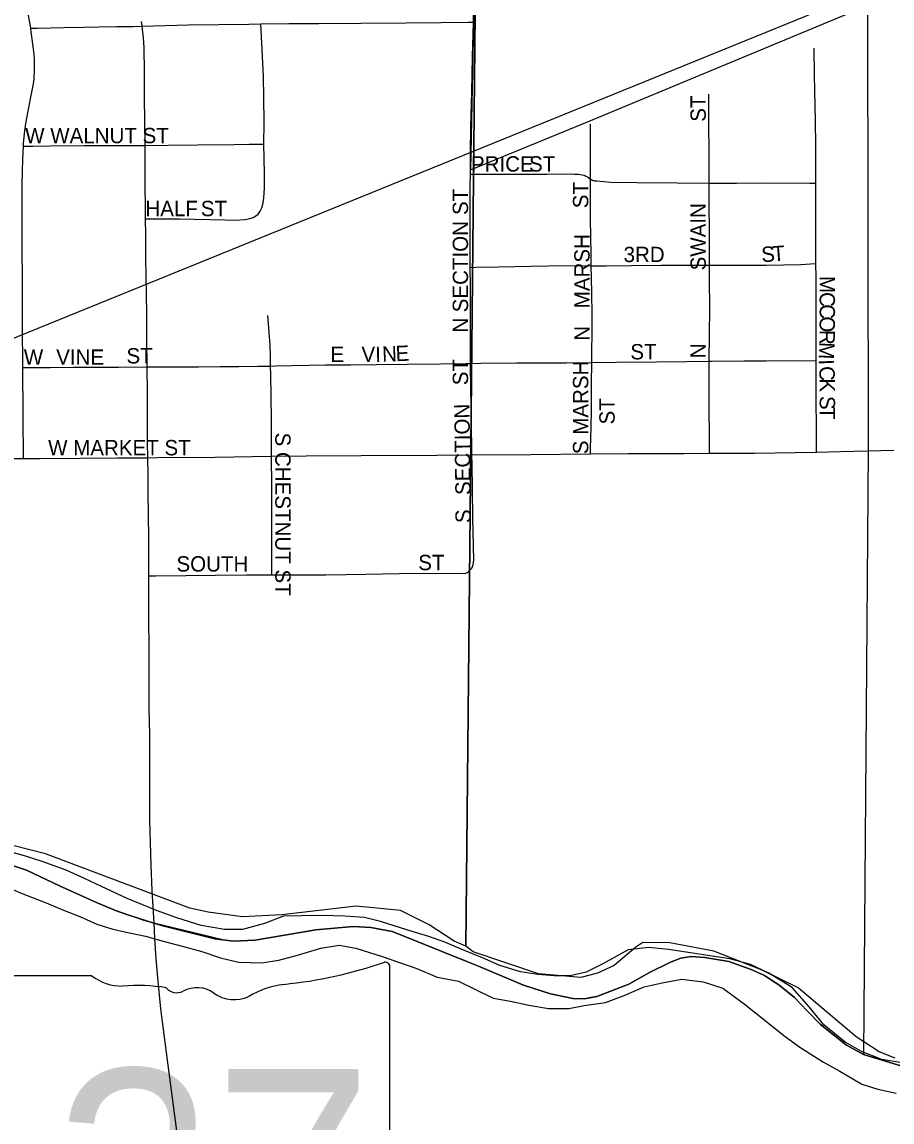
# Model space of a CAD drawing. Extents: x 1584893 to 1934202, y 663575 to 1091909.
# Drawn here: x 1722418 to 1725252, y 937319 to 940901 of the extents above; entities that cross this region are included whole.
import ezdxf

# ---------------------------------------------------------------- set-up
doc = ezdxf.new("R2010")
doc.units = 0
for name, color, linetype in [('GM_X_City_Street', 7, 'Continuous'), ('GM_X_City_Street_Text', 7, 'Continuous'), ('GM_X_Corporation', 7, 'Continuous'), ('GM_X_Major_River', 7, 'Continuous'), ('GM_X_Rail_Line', 7, 'Continuous'), ('GM_X_Section', 7, 'Continuous'), ('GM_X_State_Route', 7, 'Continuous'), ('GM_X_State_Shield', 7, 'Continuous'), ('GM_X_Township', 7, 'Continuous'), ('GM_X_Township_Road', 7, 'Continuous')]:
    doc.layers.add(name, color=color, linetype=linetype)

msp = doc.modelspace()

# ---------------------------------------------------------------- linework, layer by layer
at = {"layer": 'GM_X_City_Street'}
for points in [[(1722446.2, 940880.5), (1722432.4, 940958), (1722422.8, 941006.4), (1722420, 941022.8), (1722415.2, 941072.2), (1722413.2, 941121.7), (1722408.2, 941368.3), (1722406.3, 941492.9)], [(1723196.2, 940894.5), (1723286.8, 940895.4), (1723384.7, 940896), (1723521.1, 940897.1), (1723669.6, 940898.3), (1723782.8, 940899.3), (1723871.2, 940900), (1723888.5, 940900.2)], [(1722422.4, 940496), (1722422.8, 940504.4), (1722426.3, 940537.2), (1722430.9, 940570), (1722446, 940651.1), (1722452.5, 940683.2), (1722455.3, 940699.2), (1722457.2, 940715.2), (1722459.1, 940747.7), (1722458.7, 940780.2), (1722457.6, 940796.3), (1722453.6, 940828.3), (1722446.8, 940877.1), (1722446.2, 940880.5)], [(1722446.2, 940880.5), (1722468.2, 940881), (1722554.1, 940882.8), (1722618.4, 940884.1), (1722668.6, 940885.2), (1722726.9, 940885.9), (1722780, 940886.6), (1722808.2, 940886.9)], [(1722808.2, 940886.9), (1722960.3, 940891.5), (1723156.2, 940894.1), (1723196.2, 940894.5)], [(1723206, 940503.5), (1723206.8, 940572.5), (1723206, 940656.1), (1723204.6, 940723.1), (1723201.5, 940789.9), (1723197.2, 940874.1), (1723196.2, 940894.5)], [(1725003.1, 940375.9), (1725003.2, 940398.8), (1725003.3, 940415.2), (1725003.5, 940464.3), (1725003, 940497), (1725003, 940529.9), (1725002.8, 940546.4), (1725002.4, 940579.3), (1725000.5, 940677.9), (1724999.7, 940727.3), (1724997.7, 940815.8)], [(1724655.7, 940376.3), (1724655.7, 940415.2), (1724655.7, 940486.5), (1724655.4, 940558.3), (1724655.2, 940611), (1724654.9, 940665.9)], [(1724269.2, 940389.5), (1724269.3, 940430.3), (1724269.4, 940482.4), (1724269.6, 940538.6), (1724269.8, 940567.8)], [(1722817.5, 940498.5), (1722894.3, 940499.8), (1722989.4, 940500.8), (1723108.7, 940502), (1723157.8, 940502.6), (1723206, 940503.5)], [(1723187, 940275.4), (1723194, 940284.3), (1723199.3, 940296), (1723203.2, 940311.6), (1723205.3, 940327.6), (1723207.4, 940359.9), (1723207.9, 940408.5), (1723206, 940503.5)], [(1722420.3, 939775.7), (1722419.7, 939912.6), (1722419.2, 940017.2), (1722418.4, 940208.1), (1722418.2, 940290.3), (1722418.4, 940372.6), (1722420.4, 940455), (1722422.4, 940496)], [(1722422.4, 940496), (1722453.6, 940496.4), (1722510.3, 940497.1), (1722620, 940498.4), (1722786.9, 940498.5), (1722817.5, 940498.5)], [(1723878.1, 940101.6), (1723878.1, 940239.9), (1723878.1, 940364.9), (1723878.5, 940404.9)], [(1723878.5, 940404.9), (1723939.5, 940404.9), (1724024.4, 940404.9), (1724127.3, 940404.9), (1724193.1, 940405.9), (1724217.6, 940405.5), (1724229.1, 940405), (1724242.1, 940403.3), (1724248.3, 940401.7), (1724251.4, 940400.6), (1724254.2, 940399.3), (1724259.3, 940396.2), (1724269.2, 940389.5)], [(1724272, 940107.3), (1724271.4, 940150.4), (1724270.6, 940198.3), (1724270.1, 940264.3), (1724269.6, 940328.9), (1724269.2, 940389.5)], [(1724269.2, 940389.5), (1724272.8, 940387.5), (1724275.7, 940386.2), (1724278.4, 940385.1), (1724280.9, 940384.5), (1724283.8, 940383.9), (1724290.1, 940383.2), (1724335.6, 940379), (1724420.4, 940377.9), (1724551.7, 940376.9), (1724655.7, 940376.3)], [(1724655.7, 940376.3), (1724696.2, 940375.9), (1724745.5, 940375.6), (1724826, 940376.6), (1724984.4, 940376), (1725003.1, 940375.9)], [(1724657.3, 940109.1), (1724657.1, 940160.9), (1724656.7, 940229.7), (1724656.3, 940297.1), (1724655.7, 940376.3)], [(1725003.3, 940114.2), (1725003.2, 940118.6), (1725003.7, 940201), (1725004, 940250.4), (1725003.9, 940300), (1725003.1, 940375.9)], [(1722819.3, 940259.9), (1722865.5, 940259.9), (1722931.1, 940259.9), (1723078.9, 940256.1), (1723111.6, 940256), (1723144.3, 940257.9), (1723160.5, 940260.6), (1723170.3, 940264.6), (1723179.4, 940269.7), (1723187, 940275.4)], [(1724272, 940107.3), (1724320.6, 940107.2), (1724401.9, 940108), (1724499.5, 940108.9), (1724599.7, 940109), (1724657.3, 940109.1)], [(1724656, 939796.3), (1724657.3, 939884.5), (1724658, 939967.2), (1724657.5, 940065.8), (1724657.3, 940109.1)], [(1724657.3, 940109.1), (1724742.4, 940109.3), (1724841.9, 940109.4), (1724954.4, 940111.7), (1724986.2, 940113.3), (1725003.3, 940114.2)], [(1725004.3, 939799), (1725004.4, 939865), (1725004.5, 939920.6), (1725004.6, 939973.3), (1725004.7, 940019.8), (1725004.7, 940052.7), (1725004.1, 940069.2), (1725003.3, 940114.2)], [(1723878.1, 940101.6), (1723895.9, 940102), (1723969.4, 940103.5), (1724076.1, 940105.7), (1724190.7, 940107.7), (1724272, 940107.3)], [(1723879.2, 939788.7), (1723878.8, 939884.9), (1723878.6, 939957.9), (1723878.3, 940039.8), (1723878.1, 940101.6)], [(1724273.5, 939792), (1724274.2, 939833), (1724275.1, 939883.7), (1724274.6, 939947.6), (1724274.1, 940019.4), (1724273, 940066.3), (1724272, 940107.3)], [(1723227.6, 939780.3), (1723227.6, 939813.1), (1723226.6, 939848.4), (1723219, 939944.6)], [(1723227.6, 939780.3), (1723243.9, 939780.9), (1723406.5, 939784.2), (1723489.3, 939784.7), (1723571.6, 939785.3), (1723672.6, 939786.3), (1723781, 939787.4), (1723863.8, 939788.3), (1723879.2, 939788.7)], [(1723879.2, 939788.7), (1723912.9, 939789.8), (1724030, 939790.7), (1724125.8, 939791.5), (1724190.9, 939791.5), (1724273.5, 939792)], [(1723883.4, 939490.9), (1723881.8, 939603.6), (1723880.3, 939704.4), (1723879.2, 939788.7)], [(1724269.7, 939494.2), (1724270.1, 939512.8), (1724271.6, 939580.1), (1724272.9, 939640.5), (1724273.2, 939723.2), (1724273.5, 939792)], [(1724273.5, 939792), (1724353.5, 939792.9), (1724484.8, 939794.1), (1724583.2, 939795.3), (1724656, 939796.3)], [(1724657.1, 939496.3), (1724657, 939509.6), (1724656.7, 939563.7), (1724656.2, 939631.8), (1724655.7, 939702.6), (1724655.8, 939757.4), (1724656, 939796.3)], [(1724656, 939796.3), (1724665, 939796.4), (1724769.2, 939797.1), (1724841.1, 939797.6), (1724909.8, 939798.1), (1724958.8, 939798), (1725004.3, 939799)], [(1725006, 939500.3), (1725005.9, 939517), (1725005.7, 939558.7), (1725005.4, 939602.4), (1725005.1, 939647.5), (1725004.9, 939701), (1725004.5, 939757.3), (1725004.3, 939799)], [(1722420.3, 939775.7), (1722509.4, 939775.7), (1722585.5, 939776.5), (1722732.4, 939777.3), (1722824.6, 939777.8)], [(1722422.9, 939479.7), (1722422.4, 939524.3), (1722421.9, 939573.6), (1722421.8, 939622.8), (1722420.3, 939775.7)], [(1722824.6, 939777.8), (1722919.2, 939777.9), (1722992.6, 939778.1), (1723061.9, 939778.7), (1723123.8, 939779.3), (1723185.7, 939779.9), (1723227.6, 939780.3)], [(1723230.9, 939486.6), (1723230.4, 939602.2), (1723229.5, 939684.7), (1723228.1, 939751), (1723227.6, 939780.3)], [(1722253.4, 939473.5), (1722293.6, 939476.8), (1722343.2, 939479.2), (1722392.7, 939479.8), (1722422.9, 939479.7)], [(1722422.9, 939479.7), (1722476, 939479.6), (1722607.5, 939480.4), (1722728.7, 939481.2), (1722826.6, 939481.9)], [(1723231.8, 939100.9), (1723231.8, 939129.6), (1723231.5, 939229.4), (1723231.3, 939323.2), (1723231.1, 939390.9), (1723230.9, 939486.6)], [(1723862.5, 939106.4), (1723865.9, 939107.2), (1723869.2, 939108.6), (1723873.6, 939112), (1723879.8, 939118.9), (1723882.6, 939122.3), (1723886.7, 939130), (1723888.8, 939139.7), (1723889.5, 939149.4), (1723886.7, 939285.6), (1723885.2, 939379.3), (1723883.9, 939460.6), (1723883.4, 939490.9)], [(1723231.8, 939100.9), (1723407.5, 939100.7), (1723537.9, 939102.8), (1723701, 939105.9), (1723765.6, 939105.1), (1723814.2, 939105.8), (1723853.6, 939105.5), (1723862.5, 939106.4)], [(1722830.1, 939096.9), (1722853, 939097.2), (1722951.6, 939098.3), (1723048.1, 939099.3), (1723148.9, 939100.6), (1723224.5, 939100.9), (1723231.8, 939100.9)]]:
    msp.add_lwpolyline(points, dxfattribs=at)
at = {"layer": 'GM_X_Corporation'}
msp.add_lwpolyline([(1723924.3, 943077.8), (1723888.5, 940900.2), (1723878.5, 940418.9), (1724265.5, 940577.6), (1725171.8, 940954.2), (1725174.1, 939504.7), (1725159, 937538.5), (1725103.5, 937568.8), (1725061.2, 937602.8), (1725018.9, 937636.8), (1724975.4, 937681.5), (1724934.3, 937724.9), (1724882.6, 937766), (1724859.6, 937781.3), (1724836.8, 937796.5), (1724793.3, 937815.3), (1724720.5, 937841.1), (1724641.8, 937855.1), (1724597.2, 937857.5), (1724564.3, 937852.8), (1724530.3, 937839.8), (1724462.2, 937805.8), (1724394.1, 937768.2), (1724290.7, 937728.2), (1724270.2, 937724.1), (1724249.6, 937720), (1724212, 937721.1), (1724139.2, 937736.4), (1724051.1, 937764.5), (1723904.3, 937826.7), (1723872.7, 937839.4), (1723866.6, 937841.9), (1723627.1, 937938.2), (1723623.9, 937938.8), (1723554.3, 937952.2), (1723496.8, 937955.8), (1723374.6, 937945.1), (1723177.3, 937911), (1723106.9, 937907.5), (1723076.3, 937911.6), (1722847.7, 937966), (1722815, 937975), (1722808.8, 937977.1), (1722765.8, 937992.4), (1722722.8, 938007.7), (1722662.4, 938032.3), (1722540.5, 938087.5), (1722432, 938138.7), (1722380.8, 938156.1)], dxfattribs=at)
at = {"layer": 'GM_X_Major_River'}
for points in [[(1725284.2, 937511.5), (1725218.3, 937522), (1725152.6, 937548.6), (1725098.9, 937579.1), (1725029.4, 937635.8), (1724981.9, 937694.3), (1724926.5, 937756.9), (1724850.9, 937803.7), (1724791.2, 937832.2), (1724723.4, 937850.8), (1724665.5, 937859.3), (1724595.7, 937869.9), (1724523.8, 937880.5), (1724459.9, 937887), (1724391.9, 937879.5), (1724309.6, 937834), (1724255.5, 937806.4), (1724203.4, 937794.8), (1724151.5, 937795.2), (1724097.5, 937799.7), (1724041.7, 937808.1), (1723973.9, 937828.7), (1723918.1, 937853.2), (1723848.4, 937881.8), (1723794.7, 937904.3), (1723742.9, 937922.8), (1723675.1, 937943.4), (1723585.4, 937972.2), (1723533.5, 937984.6), (1723469.6, 937989.1), (1723395.7, 937991.7), (1723327.8, 937990.3), (1723269.8, 937988.7), (1723207.7, 937965.2), (1723135.6, 937945.7), (1723077.6, 937946.2), (1723001.8, 937958.8), (1722922.1, 937983.5), (1722856.3, 938008.1), (1722760.7, 938046.9), (1722677.1, 938085.7), (1722621.4, 938112.2), (1722561.6, 938138.7), (1722483.9, 938167.4), (1722426.2, 938185.9), (1722358.4, 938204.5)], [(1722339.5, 938096.4), (1722421.1, 938061.7), (1722496.8, 938033), (1722552.6, 938008.5), (1722606.4, 937988), (1722662.1, 937963.5), (1722714, 937947), (1722767.8, 937934.6), (1722819.7, 937924.1), (1722877.5, 937907.6), (1722939.3, 937891.1), (1723003.1, 937874.6), (1723064.9, 937854), (1723122.7, 937839.5), (1723198.6, 937836.9), (1723254.7, 937846.5), (1723314.7, 937862), (1723390.9, 937885.5), (1723450.9, 937895), (1723504.8, 937884.6), (1723590.5, 937857.8), (1723704, 937818.8), (1723769.7, 937790.2), (1723839.6, 937777.7), (1723897.3, 937749.1), (1723953, 937722.6), (1724008.9, 937712.1), (1724068.8, 937699.6), (1724132.6, 937689.1), (1724198.5, 937688.6), (1724248.6, 937698.2), (1724318.6, 937707.7), (1724378.7, 937731.2), (1724444.9, 937758.8), (1724503, 937772.3), (1724567, 937783.9), (1724636.9, 937775.3), (1724700.6, 937754.7), (1724770.2, 937704), (1724843.6, 937645.3), (1724899.2, 937600.8), (1724950.9, 937562.2), (1725028.4, 937513.5), (1725082.1, 937485), (1725153.7, 937442.3), (1725205.5, 937425.9), (1725265.4, 937413.3)]]:
    msp.add_lwpolyline(points, dxfattribs=at)
at = {"layer": 'GM_X_Rail_Line'}
msp.add_lwpolyline([(1713295.4, 936146.6), (1719626.9, 938740), (1722207.4, 939797.8), (1725858.6, 941282.6), (1728937.4, 942539.1), (1729199.1, 942645.5), (1729331.6, 942693.1)], dxfattribs=at)
at = {"layer": 'GM_X_Section'}
for points in [[(1723914.1, 942991.7), (1723863.3, 937891.6), (1723825.5, 937908), (1723744, 937960.9), (1723650.5, 938007.9), (1723506.6, 938021.4), (1723264.3, 937993.9), (1723136.2, 937987.2), (1723024.4, 938002.3), (1722964.5, 938015), (1722494.3, 938191.8), (1722340.7, 938231.4)], [(1725261.7, 937527.1), (1725209.9, 937547.7), (1725134.4, 937596.5), (1724946, 937756.4), (1724828.6, 937813.7), (1724671.2, 937875.3), (1724527.5, 937902.8), (1724439.5, 937903.7), (1724417.3, 937887.9), (1724346.7, 937828.6), (1724292.4, 937803.2), (1724238.3, 937789.8), (1724100.4, 937801.2), (1723887.1, 937873.4), (1723863.3, 937891.6), (1723914.1, 942991.7)]]:
    msp.add_lwpolyline(points, dxfattribs=at)
at = {"layer": 'GM_X_State_Route'}
for points in [[(1722806.5, 940902.7), (1722808.2, 940886.9), (1722812.3, 940849.2), (1722814.6, 940816.2), (1722815.4, 940740), (1722816.2, 940657.5), (1722817, 940575.9), (1722817.5, 940498.5), (1722818.2, 940375.4), (1722819, 940290.3), (1722819.3, 940259.9), (1722819.7, 940206.9), (1722820.3, 940144.2), (1722821.3, 940060.8)], [(1722821.3, 940060.8), (1722821.8, 940025.5), (1722822.9, 939937.9), (1722823.8, 939866.6), (1722824.6, 939777.8), (1722825.1, 939690), (1722825.6, 939581.5), (1722825.6, 939531.6), (1722826.6, 939481.9), (1722827.5, 939422.6), (1722828.1, 939370.5), (1722829.2, 939295.9), (1722829.7, 939220.3), (1722830.2, 939143.9), (1722830.1, 939096.9)], [(1722826.6, 939481.9), (1722859.7, 939482.2), (1723045.9, 939484.3), (1723230.9, 939486.6), (1723343.1, 939488), (1723522.3, 939488.8), (1723769.2, 939490), (1723883.4, 939490.9), (1724075.7, 939492.6), (1724269.7, 939494.2), (1724393, 939495.3), (1724573.7, 939496.2), (1724657.1, 939496.3), (1724688.9, 939496.3), (1724804, 939497.3), (1724935.6, 939498.9), (1725006, 939500.3), (1725083.6, 939501.8), (1725174, 939504.7)], [(1725174, 939504.7), (1725257.9, 939507)], [(1722830.1, 939096.9), (1722829.9, 939057.5), (1722830.4, 939008.2), (1722830.1, 938942.7), (1722831.3, 938876.9), (1722831.2, 938844.2), (1722831.2, 938794.8), (1722831, 938762.1), (1722831.4, 938712.9), (1722831.4, 938663.7), (1722832.7, 938581.7), (1722833.4, 938450.3), (1722833.7, 938302.7), (1722837, 938155.1), (1722841.3, 938073.3), (1722847.7, 937966)], [(1722847.7, 937966), (1722849.9, 937916), (1722853.7, 937850.8), (1722860.6, 937777.8), (1722869.2, 937687.9), (1722890.3, 937520), (1722923.8, 937273.5)]]:
    msp.add_lwpolyline(points, dxfattribs=at)
at = {"layer": 'GM_X_State_Shield'}
for p, q in [((1723616.2, 937268.8), (1723616.2, 937821.5)), ((1722645.4, 937795.3), (1722237.7, 937795.3))]:
    msp.add_line(p, q, dxfattribs=at)
for centre, radius, start, end in [((1723120.3, 939235.9), 1476.4, 275.8445, 288.9065), ((1723600.8, 937823.8), 15.5, 351.8621, 97.738), ((1722742.5, 937918), 156.4, 231.6195, 271.1119), ((1722794.4, 937202.1), 561.6, 80.4867, 94.9883), ((1722921.9, 937784.9), 45.1, 219.7921, 297.1024), ((1722988.2, 937662.7), 93.8, 54.4667, 119.1411), ((1723308.6, 937472.6), 297, 97.3462, 120.7689), ((1723109.3, 937830.2), 112.9, 233.8562, 294.8282)]:
    msp.add_arc(centre, radius, start, end, dxfattribs=at)
at = {"layer": 'GM_X_Township'}
for points in [[(1722380.8, 938156.1), (1722432, 938138.7), (1722540.5, 938087.5), (1722662.4, 938032.3), (1722722.8, 938007.7), (1722756.5, 937995.7), (1722765.8, 937992.4), (1722847.7, 937966), (1722876.2, 937957.3), (1723045.8, 937915.7), (1723106.9, 937907.5), (1723177.3, 937911), (1723374.6, 937945.1), (1723496.8, 937955.8), (1723554.3, 937952.2), (1723623.9, 937938.8), (1723627.1, 937938.2), (1723866.6, 937841.9), (1723872.7, 937839.4), (1723904.3, 937826.7), (1724051.1, 937764.5), (1724139.2, 937736.4), (1724212, 937721.1), (1724249.6, 937720), (1724290.7, 937728.2), (1724394.1, 937768.2), (1724462.2, 937805.8), (1724530.3, 937839.8), (1724564.3, 937852.8), (1724597.2, 937857.5), (1724641.8, 937855.1), (1724720.5, 937841.1), (1724793.3, 937815.3), (1724836.8, 937796.5), (1724859.6, 937781.3), (1724882.6, 937766), (1724934.3, 937724.9), (1724975.4, 937681.5), (1725018.9, 937636.8), (1725061.2, 937602.8), (1725103.5, 937568.8), (1725159, 937538.5), (1725376.5, 937472.9)], [(1725376.5, 937472.9), (1725159, 937538.5), (1725103.5, 937568.8), (1725061.2, 937602.8), (1725018.9, 937636.8), (1724975.4, 937681.5), (1724934.3, 937724.9), (1724882.6, 937766), (1724859.6, 937781.3), (1724836.8, 937796.5), (1724793.3, 937815.3), (1724720.5, 937841.1), (1724641.8, 937855.1), (1724597.2, 937857.5), (1724564.3, 937852.8), (1724530.3, 937839.8), (1724462.2, 937805.8), (1724394.1, 937768.2), (1724290.7, 937728.2), (1724249.6, 937720), (1724212, 937721.1), (1724139.2, 937736.4), (1724051.1, 937764.5), (1723904.3, 937826.7), (1723872.7, 937839.4), (1723866.6, 937841.9), (1723627.1, 937938.2), (1723623.9, 937938.8), (1723554.3, 937952.2), (1723496.8, 937955.8), (1723374.6, 937945.1), (1723177.3, 937911), (1723106.9, 937907.5), (1723045.8, 937915.7), (1722876.2, 937957.3), (1722847.7, 937966), (1722765.8, 937992.4), (1722756.5, 937995.7), (1722722.8, 938007.7), (1722662.4, 938032.3), (1722540.5, 938087.5), (1722432, 938138.7), (1722380.8, 938156.1)]]:
    msp.add_lwpolyline(points, dxfattribs=at)
at = {"layer": 'GM_X_Township_Road'}
for points in [[(1723888.5, 940900.2), (1723893.1, 941082.3), (1723895.9, 941246.1), (1723898, 941360.7), (1723900.2, 941524.5), (1723901.9, 941672), (1723904.3, 941819.6), (1723908.6, 941983.5), (1723911.8, 942180.1), (1723912.3, 942213.1)], [(1723878.5, 940404.9), (1723878.5, 940419), (1723878.5, 940476.3), (1723880, 940558.2), (1723883.2, 940672.8), (1723885.7, 940787.4), (1723888.5, 940900.2)]]:
    msp.add_lwpolyline(points, dxfattribs=at)

# ---------------------------------------------------------------- texts
at = {"layer": 'GM_X_City_Street_Text'}
for s, rotation, p in [('ST', 90, (1724645.2, 940575.9)), ('W WALNUT ST', 0, (1722428.2, 940506.1)), ('PRICE', 0, (1723880.2, 940413.7)), ('ST', 0, (1724069.4, 940413.7)), ('ST', 90, (1724262.4, 940294.3)), ('ST', 90, (1723870.8, 940272.3)), ('HALF', 0, (1722819.8, 940268.5)), ('ST', 0, (1723000.2, 940268.5)), ('SWAIN', 90, (1724645.2, 940091.9)), ('SECTION', 90, (1723870.8, 939955.5)), ('MARSH', 90, (1724266.8, 939968.7)), ('3RD', 0, (1724377.4, 940118.9)), ('S', 2.5418, (1724826.8, 940118.9)), ('T', 4.2435, (1724863.6, 940120.6)), ('M', 269.8907, (1725016, 940074.3)), ('C', 269.8991, (1725015.9, 940021.5)), ('C', 269.8991, (1725015.9, 939981.9)), ('N', 90, (1723870.8, 939889.5)), ('O', 269.9028, (1725015.8, 939942.3)), ('N', 90, (1724266.8, 939863.1)), ('R', 269.4657, (1725015.7, 939898.4)), ('W', 0, (1722423.8, 939784.5)), ('VINE', 0, (1722529.4, 939784.5)), ('ST', 0, (1722758.2, 939788.9)), ('E', 0, (1723422.6, 939793.3)), ('V', 0.3716, (1723523.9, 939793.3)), ('I', 1.4885, (1723568.9, 939793.6)), ('N', 2.4315, (1723591.8, 939794.2)), ('E', 2.4696, (1723635.8, 939796.1)), ('ST', 0, (1724399.4, 939802.1)), ('N', 90, (1724645.2, 939805.9)), ('M', 267.1394, (1725015.4, 939859.4)), ('ST', 90, (1723870.8, 939717.9)), ('S MARSH', 90, (1724262.4, 939493.5)), ('I', 272.6678, (1725012.7, 939801.4)), ('C', 272.9505, (1725013.8, 939779.1)), ('K', 270.3061, (1725015.8, 939740.2)), ('S', 269.9956, (1725016, 939683.1)), ('SECTION', 90.8309, (1723879.6, 939360.9)), ('ST', 90, (1724348.4, 939590.3)), ('T', 269.9956, (1725016, 939647.9)), ('W MARKET ST', 0, (1722503, 939489.7)), ('S CHESTNUT ST', 270, (1723242.8, 939563.9)), ('S', 90, (1723879.6, 939269.1)), ('SOUTH', 0, (1722921, 939111.3)), ('ST', 0, (1723708.6, 939115.8))]:
    msp.add_text(s, height=50, rotation=rotation, dxfattribs=at).set_placement(p)
at = {"layer": 'GM_X_State_Shield'}
msp.add_text('37', height=696.1, dxfattribs=at).set_placement((1722524.4, 936795))

doc.saveas('drawing.dxf')
